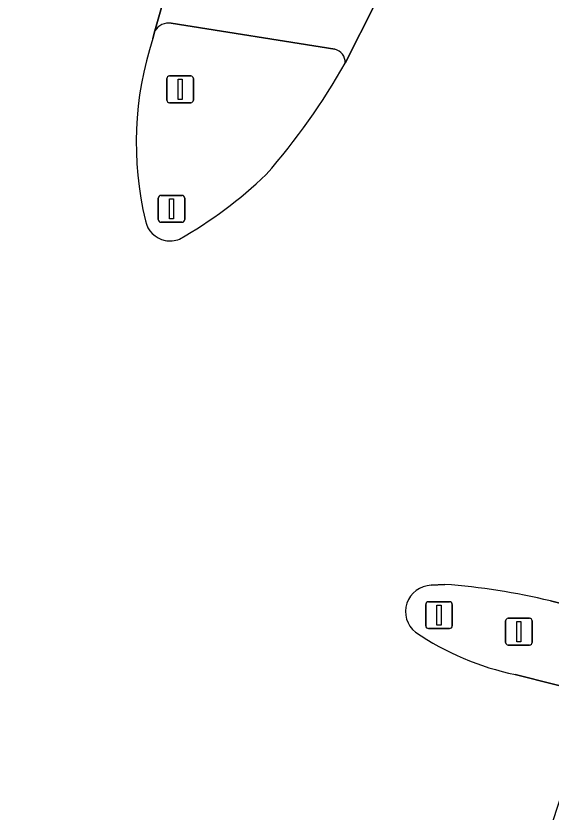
# Model space of a CAD drawing. Extents: x 159817 to 160765, y 380688 to 381638.
# Drawn here: x 160433.05 to 160453, y 380889.11 to 380918.8 of the extents above; entities that cross this region are included whole.
import ezdxf

# ---------------------------------------------------------------- set-up
doc = ezdxf.new("R2010")
doc.units = 0
for name, color, linetype in [('IMGEO_Fietspad_open', 7, 'Continuous'), ('IMGEO_Lichtmast', 7, 'Continuous'), ('IMGEO_Rijbaan_regionaal_gesloten', 7, 'Continuous'), ('IMGEO_Verkeerseiland_open', 7, 'Continuous'), ('IMGEO_Verkeersregelinstallatiepaal', 7, 'Continuous')]:
    doc.layers.add(name, color=color, linetype=linetype)

msp = doc.modelspace()

# ---------------------------------------------------------------- linework, layer by layer
at = {"layer": 'IMGEO_Fietspad_open'}
for points in [[(160439.44, 380922.484), (160438.235, 380918.24)], [(160445.329, 380917.045), (160446.462, 380919.275), (160447.237, 380921.126)], [(160438.842, 380918.53), (160444.941, 380917.558)]]:
    msp.add_lwpolyline(points, dxfattribs=at)
for centre, radius, start, end in [((160438.753, 380917.936), 0.6, 81.4546, 149.6185), ((160444.828, 380917.069), 0.501, 357.2124, 76.9906)]:
    msp.add_arc(centre, radius, start, end, dxfattribs=at)
at = {"layer": 'IMGEO_Lichtmast'}
for p, q in [((160438.357, 380911.207), (160438.357, 380912.007)), ((160438.357, 380912.007), (160438.357, 380911.207)), ((160438.457, 380912.107), (160439.247, 380912.107)), ((160439.247, 380912.107), (160438.457, 380912.107)), ((160439.347, 380912.007), (160439.347, 380911.207)), ((160439.347, 380911.207), (160439.347, 380912.007)), ((160439.247, 380911.107), (160438.457, 380911.107)), ((160438.457, 380911.107), (160439.247, 380911.107)), ((160448.33, 380896.055), (160448.33, 380896.855)), ((160448.33, 380896.855), (160448.33, 380896.055)), ((160448.43, 380896.955), (160449.22, 380896.955)), ((160449.22, 380896.955), (160448.43, 380896.955)), ((160449.32, 380896.855), (160449.32, 380896.055)), ((160449.32, 380896.055), (160449.32, 380896.855)), ((160449.22, 380895.955), (160448.43, 380895.955)), ((160448.43, 380895.955), (160449.22, 380895.955))]:
    msp.add_line(p, q, dxfattribs=at)
for points in [[(160438.777, 380911.982), (160438.927, 380911.982), (160438.927, 380911.232), (160438.777, 380911.232), (160438.777, 380911.982)], [(160448.75, 380896.83), (160448.9, 380896.83), (160448.9, 380896.08), (160448.75, 380896.08), (160448.75, 380896.83)]]:
    msp.add_lwpolyline(points, dxfattribs=at)
for centre, start, end in [((160438.457, 380912.007), 90, 180), ((160438.457, 380912.007), 90, 180), ((160439.247, 380912.007), 0, 90), ((160439.247, 380912.007), 360, 90), ((160438.457, 380911.207), 180, 270), ((160438.457, 380911.207), 180, 270), ((160439.247, 380911.207), 270, 0), ((160439.247, 380911.207), 270, 0), ((160448.43, 380896.855), 90, 180), ((160448.43, 380896.855), 90, 180), ((160449.22, 380896.855), 0, 90), ((160449.22, 380896.855), 360, 90), ((160448.43, 380896.055), 180, 270), ((160448.43, 380896.055), 180, 270), ((160449.22, 380896.055), 270, 0), ((160449.22, 380896.055), 270, 0)]:
    msp.add_arc(centre, 0.1, start, end, dxfattribs=at)
at = {"layer": 'IMGEO_Rijbaan_regionaal_gesloten'}
for points in [[(160438.154, 380917.954), (160438.235, 380918.24), (160439.44, 380922.484), (160440.746, 380927.096), (160437.683, 380927.555), (160434.62, 380928.014), (160431.563, 380928.471), (160428.495, 380928.931), (160427.121, 380924.388), (160427.068, 380924.225), (160426.7, 380923.103)], [(160454.516, 380924.933), (160451.528, 380925.417), (160448.557, 380925.898), (160447.237, 380921.126), (160446.462, 380919.275), (160445.329, 380917.045)], [(160452.981, 380896.985), (160455.37, 380896.394), (160458.717, 380909.833)], [(160448.529, 380897.567), (160449.043, 380897.601)], [(160452.697, 380888.582), (160453.026, 380888.648), (160454.623, 380893.489), (160451.671, 380894.238)]]:
    msp.add_lwpolyline(points, dxfattribs=at)
for centre, radius, start, end in [((160450.022, 380914.078), 12.485, 161.9123, 193.5004), ((160423.895, 380929.13), 24.607, 318.6935, 330.5839), ((160431.242, 380924.44), 16.046, 299.5143, 313.9527), ((160438.8, 380911.346), 0.936, 191.255, 258.3534), ((160438.801, 380911.343), 0.933, 258.2594, 291.7631), ((160448.559, 380896.586), 0.981, 91.7305, 231.3602), ((160447.177, 380872.778), 24.893, 76.5176, 85.7016), ((160453.797, 380904.42), 10.401, 235.7708, 258.2075)]:
    msp.add_arc(centre, radius, start, end, dxfattribs=at)
at = {"layer": 'IMGEO_Verkeerseiland_open'}
for points in [[(160444.941, 380917.558), (160438.842, 380918.53)], [(160438.235, 380918.24), (160438.154, 380917.954)], [(160449.043, 380897.601), (160448.529, 380897.567)], [(160455.37, 380896.394), (160452.981, 380896.985)], [(160451.671, 380894.238), (160454.623, 380893.489)]]:
    msp.add_lwpolyline(points, dxfattribs=at)
for centre, radius, start, end in [((160438.753, 380917.936), 0.6, 81.4546, 149.6185), ((160450.022, 380914.078), 12.485, 161.9123, 193.5004), ((160444.828, 380917.069), 0.501, 357.2124, 76.9906), ((160423.895, 380929.13), 24.607, 318.6935, 330.5839), ((160431.242, 380924.44), 16.046, 299.5143, 313.9527), ((160438.8, 380911.346), 0.936, 191.255, 258.3534), ((160438.801, 380911.343), 0.933, 258.2594, 291.7631), ((160448.559, 380896.586), 0.981, 91.7305, 231.3602), ((160447.177, 380872.778), 24.893, 76.5176, 85.7016), ((160453.797, 380904.42), 10.401, 235.7708, 258.2075)]:
    msp.add_arc(centre, radius, start, end, dxfattribs=at)
at = {"layer": 'IMGEO_Verkeersregelinstallatiepaal'}
for p, q in [((160438.677, 380915.662), (160438.677, 380916.462)), ((160438.677, 380916.462), (160438.677, 380915.662)), ((160438.777, 380916.562), (160439.567, 380916.562)), ((160439.567, 380916.562), (160438.777, 380916.562)), ((160439.667, 380916.462), (160439.667, 380915.662)), ((160439.667, 380915.662), (160439.667, 380916.462)), ((160439.567, 380915.562), (160438.777, 380915.562)), ((160438.777, 380915.562), (160439.567, 380915.562)), ((160451.31, 380895.439), (160451.31, 380896.239)), ((160451.31, 380896.239), (160451.31, 380895.439)), ((160451.41, 380896.339), (160452.2, 380896.339)), ((160452.2, 380896.339), (160451.41, 380896.339)), ((160452.3, 380896.239), (160452.3, 380895.439)), ((160452.3, 380895.439), (160452.3, 380896.239)), ((160452.2, 380895.339), (160451.41, 380895.339)), ((160451.41, 380895.339), (160452.2, 380895.339))]:
    msp.add_line(p, q, dxfattribs=at)
for points in [[(160439.097, 380916.437), (160439.247, 380916.437), (160439.247, 380915.687), (160439.097, 380915.687), (160439.097, 380916.437)], [(160451.73, 380896.214), (160451.88, 380896.214), (160451.88, 380895.464), (160451.73, 380895.464), (160451.73, 380896.214)]]:
    msp.add_lwpolyline(points, dxfattribs=at)
for centre, start, end in [((160438.777, 380916.462), 90, 180), ((160438.777, 380916.462), 90, 180), ((160439.567, 380916.462), 0, 90), ((160439.567, 380916.462), 360, 90), ((160438.777, 380915.662), 180, 270), ((160438.777, 380915.662), 180, 270), ((160439.567, 380915.662), 270, 0), ((160439.567, 380915.662), 270, 0), ((160451.41, 380896.239), 90, 180), ((160451.41, 380896.239), 90, 180), ((160452.2, 380896.239), 0, 90), ((160452.2, 380896.239), 360, 90), ((160451.41, 380895.439), 180, 270), ((160451.41, 380895.439), 180, 270), ((160452.2, 380895.439), 270, 0), ((160452.2, 380895.439), 270, 0)]:
    msp.add_arc(centre, 0.1, start, end, dxfattribs=at)

doc.saveas('drawing.dxf')
